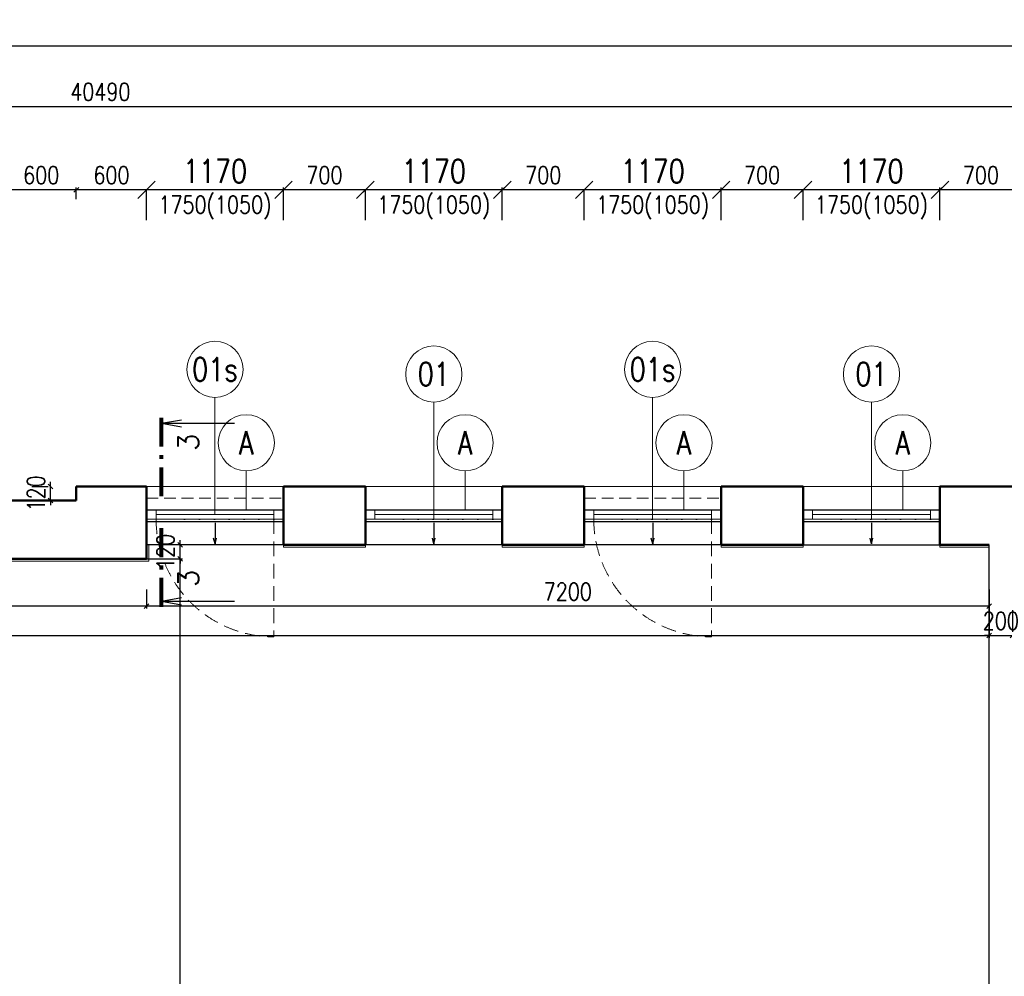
# Model space of a CAD drawing. Header units: millimetres. Extents: x -238874 to 551972, y -298952 to 658415.
# Tile 576 of 656: x 62214 to 70628, y 212824 to 220999. Entities that reach past the tile are written whole.
import ezdxf
from ezdxf.enums import TextEntityAlignment as Align

# ---------------------------------------------------------------- set-up
doc = ezdxf.new("R2010")
doc.units = ezdxf.units.MM
doc.header["$LTSCALE"] = 20
for name, pattern in [('DASHED', [0.75, 0.5, -0.25]), ('DOT', [6.35, 0, -6.35]), ('HIDDEN', [9.525, 6.35, -3.175])]:
    doc.linetypes.add(name, pattern=pattern)
for name, color, linetype in [('00_HEDVIKA _KRESBA', 1, 'Continuous'), ('KOTY', 8, 'Continuous'), ('ZDP', 50, 'Continuous')]:
    doc.layers.add(name, color=color, linetype=linetype)
doc.layers.add('00_HEDVIKA_DEMOLICE', color=2, linetype='Continuous', lineweight=30, transparency=0.3)
doc.layers.add('CKOKNA OTEVÍRÁNÍ', color=51, linetype='HIDDEN', lineweight=18, transparency=0.5)
for name, color, linetype, lineweight in [('CKBUBLINY', 1, 'Continuous', 18), ('CKBUBLINY DEMOLICE', 4, 'Continuous', 18), ('CKBUBLINY_POPIS', 3, 'Continuous', 25), ('CKKOTY', 3, 'Continuous', 18), ('CKOKNA', 30, 'Continuous', 18), ('CKSYMBOLY', 21, 'Continuous', 25), ('HEDVIKA_OKNA_PARAPET', 70, 'Continuous', 18), ('NOSNÉ', 8, 'Continuous', 50), ('PRUCHODY', 7, 'Continuous', 18)]:
    doc.layers.add(name, color=color, linetype=linetype, lineweight=lineweight)
doc.layers.add('CKDVERE_DORAZ', color=120, linetype='DOT', lineweight=25, plot=False)
doc.styles.add('SIMPLEX', font='SIMPLEX.shx', dxfattribs={"width": 0.8, "bigfont": 'CAD13.shx'})
doc.styles.get("Standard").update_dxf_attribs({"font": 'simplex.shx', "width": 0.8})
doc.dimstyles.new('CADKON', dxfattribs={"dimscale": 100, "dimtxt": 2, "dimasz": 1.5, "dimexe": 0, "dimexo": 2, "dimgap": 0.6, "dimtad": 1, "dimrnd": 1, "dimtxsty": 'Standard', "dimblk1": 'OBLIQUE', "dimblk2": 'OBLIQUE', "dimsah": 1, "dimcen": 2.5, "dimadec": 1, "dimazin": 2, "dimtfac": 1, "dimtix": 1, "dimtmove": 2, "dimatfit": 3, "dimldrblk": 'OPEN30', "dimfxl": 5, "dimtfill": 1, "dimtolj": 1, "dimarcsym": 0})
doc.dimstyles.new('CKA', dxfattribs={"dimtxt": 200, "dimasz": 40, "dimexe": 20, "dimexo": 0.2, "dimgap": 50, "dimtad": 1, "dimdec": 0, "dimrnd": 1, "dimzin": 0, "dimdsep": 46, "dimtxsty": 'Standard', "dimblk1": 'OBLIQUE', "dimblk2": 'OBLIQUE', "dimsah": 1, "dimcen": 0.09, "dimclrd": 253, "dimclre": 253, "dimclrt": 253, "dimadec": 0, "dimazin": 0, "dimtfac": 1, "dimtdec": 0, "dimtix": 1, "dimtmove": 2, "dimatfit": 3, "dimfxl": 1, "dimtolj": 1, "dimtzin": 0, "dimarcsym": 0})

# ---------------------------------------------------------------- blocks, each defined once
blk = doc.blocks.new('_OBLIQUE')
at = {"color": 0, "linetype": 'ByBlock'}
blk.add_line((-0.5, -0.5), (0.5, 0.5), dxfattribs=at)
blk = doc.blocks.new('*D1546')
at = {"layer": 'DEFPOINTS', "color": 0, "transparency": 16777216}
for p in [(83148, 220775.9), (16298, 218251.1), (83148, 218251.1)]:
    blk.add_point(p, dxfattribs=at)
at = {"layer": 'KOTY', "lineweight": -2, "transparency": 16777216}
for p, q in [((83148, 218631.9), (83148, 220795.9)), ((16298, 220775.9), (83148, 220775.9))]:
    blk.add_line(p, q, dxfattribs=at)
at = {"layer": 'KOTY', "lineweight": -2, "transparency": 16777216, "xscale": 40, "yscale": 40, "zscale": 40, "rotation": 180}
blk.add_blockref('_OBLIQUE', (16298, 220775.9), dxfattribs=at)
at = {"layer": 'KOTY', "lineweight": -2, "transparency": 16777216, "xscale": 40, "yscale": 40, "zscale": 40}
blk.add_blockref('_OBLIQUE', (83148, 220775.9), dxfattribs=at)
at = {"layer": 'KOTY', "transparency": 16777216, "insert": (49723, 220900.9), "char_height": 150, "attachment_point": 5, "style": 'SIMPLEX'}
blk.add_mtext('\\A1;66850', dxfattribs=at)
blk = doc.blocks.new('*D1656')
at = {"layer": 'DEFPOINTS', "color": 0, "transparency": 16777216}
for p in [(62698, 216390.9), (63585, 216390.9), (63585, 206270.9)]:
    blk.add_point(p, dxfattribs=at)
at = {"layer": 'KOTY', "lineweight": -2, "transparency": 16777216}
for p, q in [((63078.7, 216390.9), (63605, 216390.9)), ((63585, 206270.9), (63585, 216390.9))]:
    blk.add_line(p, q, dxfattribs=at)
at = {"layer": 'KOTY', "lineweight": -2, "transparency": 16777216, "xscale": 40, "yscale": 40, "zscale": 40}
for p, rotation in [((63585, 216390.9), 90), ((63585, 206270.9), 270)]:
    blk.add_blockref('_OBLIQUE', p, dxfattribs=dict(at, rotation=rotation))
at = {"layer": 'KOTY', "transparency": 16777216, "insert": (63460, 211330.9), "char_height": 150, "attachment_point": 5, "rotation": 90, "style": 'SIMPLEX'}
blk.add_mtext('\\A1;10120', dxfattribs=at)
blk = doc.blocks.new('*D2409')
at = {"layer": 'DEFPOINTS', "color": 0, "transparency": 16777216}
for p in [(70498, 216510.9), (53148, 215736.1), (70498, 215736.1)]:
    blk.add_point(p, dxfattribs=at)
at = {"layer": 'KOTY', "lineweight": -2, "transparency": 16777216}
for p, q in [((70498, 216130.1), (70498, 215716.1)), ((53148, 215736.1), (70498, 215736.1))]:
    blk.add_line(p, q, dxfattribs=at)
at = {"layer": 'KOTY', "lineweight": -2, "transparency": 16777216, "xscale": 40, "yscale": 40, "zscale": 40, "rotation": 180}
blk.add_blockref('_OBLIQUE', (53148, 215736.1), dxfattribs=at)
at = {"layer": 'KOTY', "lineweight": -2, "transparency": 16777216, "xscale": 40, "yscale": 40, "zscale": 40}
blk.add_blockref('_OBLIQUE', (70498, 215736.1), dxfattribs=at)
at = {"layer": 'KOTY', "transparency": 16777216, "insert": (61823, 215861.1), "char_height": 150, "attachment_point": 5, "style": 'SIMPLEX'}
blk.add_mtext('\\A1;17350', dxfattribs=at)
blk = doc.blocks.new('*D2410')
at = {"layer": 'DEFPOINTS', "color": 0, "transparency": 16777216}
for p in [(63298, 216510.9), (53148, 216370.9), (53148, 215986.4)]:
    blk.add_point(p, dxfattribs=at)
at = {"layer": 'KOTY', "lineweight": -2, "transparency": 16777216}
for p, q in [((53148, 215990.1), (53148, 215966.4)), ((63298, 215986.4), (53148, 215986.4))]:
    blk.add_line(p, q, dxfattribs=at)
at = {"layer": 'KOTY', "lineweight": -2, "transparency": 16777216, "xscale": 40, "yscale": 40, "zscale": 40, "rotation": 180}
blk.add_blockref('_OBLIQUE', (53148, 215986.4), dxfattribs=at)
at = {"layer": 'KOTY', "lineweight": -2, "transparency": 16777216, "xscale": 40, "yscale": 40, "zscale": 40}
blk.add_blockref('_OBLIQUE', (63298, 215986.4), dxfattribs=at)
at = {"layer": 'KOTY', "transparency": 16777216, "insert": (58223, 216111.4), "char_height": 150, "attachment_point": 5, "style": 'SIMPLEX'}
blk.add_mtext('\\A1;10150', dxfattribs=at)
blk = doc.blocks.new('*D2412')
at = {"layer": 'DEFPOINTS', "color": 0, "transparency": 16777216}
for p in [(83148, 220257.6), (42658, 219255.9), (83148, 218965.9)]:
    blk.add_point(p, dxfattribs=at)
at = {"layer": 'KOTY', "lineweight": -2, "transparency": 16777216}
for p, q in [((42658, 220257.6), (83148, 220257.6)), ((83148, 219346.7), (83148, 220277.6))]:
    blk.add_line(p, q, dxfattribs=at)
at = {"layer": 'KOTY', "lineweight": -2, "transparency": 16777216, "xscale": 40, "yscale": 40, "zscale": 40, "rotation": 180}
blk.add_blockref('_OBLIQUE', (42658, 220257.6), dxfattribs=at)
at = {"layer": 'KOTY', "lineweight": -2, "transparency": 16777216, "xscale": 40, "yscale": 40, "zscale": 40}
blk.add_blockref('_OBLIQUE', (83148, 220257.6), dxfattribs=at)
at = {"layer": 'KOTY', "transparency": 16777216, "insert": (62903, 220382.6), "char_height": 150, "attachment_point": 5, "style": 'SIMPLEX'}
blk.add_mtext('\\A1;40490', dxfattribs=at)
blk = doc.blocks.new('*D2504')
at = {"layer": 'CKKOTY', "color": 0, "lineweight": -2, "transparency": 16777216}
for p, q in [((65168, 219285.9), (65168, 219545.2)), ((66338, 219545.2), (65168, 219545.2)), ((66338, 219285.9), (66338, 219545.2))]:
    blk.add_line(p, q, dxfattribs=at)
at = {"layer": 'DEFPOINTS', "color": 0, "transparency": 16777216}
for p in [(65168, 219545.2), (65168, 219085.9), (66338, 219085.9)]:
    blk.add_point(p, dxfattribs=at)
at = {"layer": 'CKKOTY', "color": 0, "lineweight": -2, "transparency": 16777216, "xscale": 150, "yscale": 150, "zscale": 150, "rotation": 180}
blk.add_blockref('_OBLIQUE', (65168, 219545.2), dxfattribs=at)
at = {"layer": 'CKKOTY', "color": 0, "lineweight": -2, "transparency": 16777216, "xscale": 150, "yscale": 150, "zscale": 150}
blk.add_blockref('_OBLIQUE', (66338, 219545.2), dxfattribs=at)
at = {"layer": 'CKKOTY', "color": 0, "transparency": 16777216, "insert": (65753, 219705.2), "char_height": 200, "attachment_point": 5, "bg_fill": 3, "box_fill_scale": 1.1, "bg_fill_color": 256, "bg_fill_true_color": 13158600, "bg_fill_transparency": 0}
blk.add_mtext('\\A1;1170', dxfattribs=at)
blk = doc.blocks.new('_Open30')
at = {"color": 0, "lineweight": -2}
for p, q in [((-1, 0.268), (0, 0)), ((0, 0), (-1, -0.268)), ((0, 0), (-1, 0))]:
    blk.add_line(p, q, dxfattribs=at)
blk = doc.blocks.new('*D2505')
at = {"layer": 'DEFPOINTS', "color": 0, "transparency": 16777216}
for p in [(63298, 216510.9), (70498, 216510.9), (63298, 215986.4)]:
    blk.add_point(p, dxfattribs=at)
at = {"layer": 'KOTY', "lineweight": -2, "transparency": 16777216}
for p, q in [((63298, 216130.1), (63298, 215966.4)), ((70498, 215986.4), (63298, 215986.4))]:
    blk.add_line(p, q, dxfattribs=at)
at = {"layer": 'KOTY', "lineweight": -2, "transparency": 16777216, "xscale": 40, "yscale": 40, "zscale": 40, "rotation": 180}
blk.add_blockref('_OBLIQUE', (63298, 215986.4), dxfattribs=at)
at = {"layer": 'KOTY', "lineweight": -2, "transparency": 16777216, "xscale": 40, "yscale": 40, "zscale": 40}
blk.add_blockref('_OBLIQUE', (70498, 215986.4), dxfattribs=at)
at = {"layer": 'KOTY', "transparency": 16777216, "insert": (66898, 216111.4), "char_height": 150, "attachment_point": 5, "style": 'SIMPLEX'}
blk.add_mtext('\\A1;7200', dxfattribs=at)
blk = doc.blocks.new('*D2517')
at = {"layer": 'DEFPOINTS', "color": 0, "transparency": 16777216}
for p in [(64468, 219545.2), (64468, 219085.9), (65168, 219085.9)]:
    blk.add_point(p, dxfattribs=at)
at = {"layer": 'KOTY', "lineweight": -2, "transparency": 16777216}
for p, q in [((64468, 219466.7), (64468, 219565.2)), ((65168, 219545.2), (64468, 219545.2))]:
    blk.add_line(p, q, dxfattribs=at)
at = {"layer": 'KOTY', "lineweight": -2, "transparency": 16777216, "xscale": 40, "yscale": 40, "zscale": 40, "rotation": 180}
blk.add_blockref('_OBLIQUE', (64468, 219545.2), dxfattribs=at)
at = {"layer": 'KOTY', "lineweight": -2, "transparency": 16777216, "xscale": 40, "yscale": 40, "zscale": 40}
blk.add_blockref('_OBLIQUE', (65168, 219545.2), dxfattribs=at)
at = {"layer": 'KOTY', "transparency": 16777216, "insert": (64818, 219670.2), "char_height": 150, "attachment_point": 5, "style": 'SIMPLEX'}
blk.add_mtext('\\A1;700', dxfattribs=at)
blk = doc.blocks.new('*D2518')
at = {"layer": 'CKKOTY', "color": 0, "lineweight": -2, "transparency": 16777216}
for p, q in [((63298, 219285.9), (63298, 219545.2)), ((64468, 219545.2), (63298, 219545.2)), ((64468, 219285.9), (64468, 219545.2))]:
    blk.add_line(p, q, dxfattribs=at)
at = {"layer": 'DEFPOINTS', "color": 0, "transparency": 16777216}
for p in [(63298, 219545.2), (63298, 219085.9), (64468, 219085.9)]:
    blk.add_point(p, dxfattribs=at)
at = {"layer": 'CKKOTY', "color": 0, "lineweight": -2, "transparency": 16777216, "xscale": 150, "yscale": 150, "zscale": 150, "rotation": 180}
blk.add_blockref('_OBLIQUE', (63298, 219545.2), dxfattribs=at)
at = {"layer": 'CKKOTY', "color": 0, "lineweight": -2, "transparency": 16777216, "xscale": 150, "yscale": 150, "zscale": 150}
blk.add_blockref('_OBLIQUE', (64468, 219545.2), dxfattribs=at)
at = {"layer": 'CKKOTY', "color": 0, "transparency": 16777216, "insert": (63883, 219705.2), "char_height": 200, "attachment_point": 5, "bg_fill": 3, "box_fill_scale": 1.1, "bg_fill_color": 256, "bg_fill_true_color": 13158600, "bg_fill_transparency": 0}
blk.add_mtext('\\A1;1170', dxfattribs=at)
blk = doc.blocks.new('*D2519')
at = {"layer": 'DEFPOINTS', "color": 0, "transparency": 16777216}
for p in [(62698, 219545.2), (62698, 219085.9), (63298, 219085.9)]:
    blk.add_point(p, dxfattribs=at)
at = {"layer": 'KOTY', "lineweight": -2, "transparency": 16777216}
for p, q in [((62698, 219466.7), (62698, 219565.2)), ((63298, 219545.2), (62698, 219545.2))]:
    blk.add_line(p, q, dxfattribs=at)
at = {"layer": 'KOTY', "lineweight": -2, "transparency": 16777216, "xscale": 40, "yscale": 40, "zscale": 40, "rotation": 180}
blk.add_blockref('_OBLIQUE', (62698, 219545.2), dxfattribs=at)
at = {"layer": 'KOTY', "lineweight": -2, "transparency": 16777216, "xscale": 40, "yscale": 40, "zscale": 40}
blk.add_blockref('_OBLIQUE', (63298, 219545.2), dxfattribs=at)
at = {"layer": 'KOTY', "transparency": 16777216, "insert": (62998, 219670.2), "char_height": 150, "attachment_point": 5, "style": 'SIMPLEX'}
blk.add_mtext('\\A1;600', dxfattribs=at)
blk = doc.blocks.new('*D2520')
at = {"layer": 'DEFPOINTS', "color": 0, "transparency": 16777216}
for p in [(62098, 219545.2), (62698, 219085.9), (62098, 218965.9)]:
    blk.add_point(p, dxfattribs=at)
at = {"layer": 'KOTY', "lineweight": -2, "transparency": 16777216}
for p, q in [((62098, 219346.7), (62098, 219565.2)), ((62698, 219545.2), (62098, 219545.2))]:
    blk.add_line(p, q, dxfattribs=at)
at = {"layer": 'KOTY', "lineweight": -2, "transparency": 16777216, "xscale": 40, "yscale": 40, "zscale": 40, "rotation": 180}
blk.add_blockref('_OBLIQUE', (62098, 219545.2), dxfattribs=at)
at = {"layer": 'KOTY', "lineweight": -2, "transparency": 16777216, "xscale": 40, "yscale": 40, "zscale": 40}
blk.add_blockref('_OBLIQUE', (62698, 219545.2), dxfattribs=at)
at = {"layer": 'KOTY', "transparency": 16777216, "insert": (62398, 219670.2), "char_height": 150, "attachment_point": 5, "style": 'SIMPLEX'}
blk.add_mtext('\\A1;600', dxfattribs=at)
blk = doc.blocks.new('*D2521')
at = {"layer": 'DEFPOINTS', "color": 0, "transparency": 16777216}
for p in [(63585, 216510.9), (64468, 216510.9), (62698, 216390.9)]:
    blk.add_point(p, dxfattribs=at)
at = {"layer": 'KOTY', "lineweight": -2, "transparency": 16777216}
for p, q in [((64087.2, 216510.9), (63565, 216510.9)), ((63585, 216510.9), (63585, 216550.9)), ((63585, 216390.9), (63585, 216510.9)), ((63585, 216390.9), (63585, 216350.9))]:
    blk.add_line(p, q, dxfattribs=at)
at = {"layer": 'KOTY', "lineweight": -2, "transparency": 16777216, "xscale": 40, "yscale": 40, "zscale": 40}
for p, rotation in [((63585, 216510.9), 270), ((63585, 216390.9), 90)]:
    blk.add_blockref('_OBLIQUE', p, dxfattribs=dict(at, rotation=rotation))
at = {"layer": 'KOTY', "transparency": 16777216, "insert": (63460, 216450.9), "char_height": 150, "attachment_point": 5, "rotation": 90, "style": 'SIMPLEX'}
blk.add_mtext('\\A1;120', dxfattribs=at)
blk = doc.blocks.new('*D2522')
at = {"layer": 'DEFPOINTS', "color": 0, "transparency": 16777216}
for p in [(62478.4, 217010.9), (62698, 217010.9), (62698, 216890.9)]:
    blk.add_point(p, dxfattribs=at)
at = {"layer": 'KOTY', "lineweight": -2, "transparency": 16777216}
for p, q in [((62317.2, 217010.9), (62458.4, 217010.9)), ((62478.4, 217010.9), (62478.4, 217050.9)), ((62478.4, 216890.9), (62478.4, 217010.9)), ((62478.4, 216890.9), (62478.4, 216850.9))]:
    blk.add_line(p, q, dxfattribs=at)
at = {"layer": 'KOTY', "lineweight": -2, "transparency": 16777216, "xscale": 40, "yscale": 40, "zscale": 40}
for p, rotation in [((62478.4, 217010.9), 270), ((62478.4, 216890.9), 90)]:
    blk.add_blockref('_OBLIQUE', p, dxfattribs=dict(at, rotation=rotation))
at = {"layer": 'KOTY', "transparency": 16777216, "insert": (62353.4, 216950.9), "char_height": 150, "attachment_point": 5, "rotation": 90, "style": 'SIMPLEX'}
blk.add_mtext('\\A1;120', dxfattribs=at)
blk = doc.blocks.new('*D2527')
at = {"layer": 'CKKOTY', "color": 0, "lineweight": -2, "transparency": 16777216}
for p, q in [((68908, 219285.9), (68908, 219545.2)), ((70078, 219545.2), (68908, 219545.2)), ((70078, 219285.9), (70078, 219545.2))]:
    blk.add_line(p, q, dxfattribs=at)
at = {"layer": 'DEFPOINTS', "color": 0, "transparency": 16777216}
for p in [(68908, 219545.2), (68908, 219085.9), (70078, 219085.9)]:
    blk.add_point(p, dxfattribs=at)
at = {"layer": 'CKKOTY', "color": 0, "lineweight": -2, "transparency": 16777216, "xscale": 150, "yscale": 150, "zscale": 150, "rotation": 180}
blk.add_blockref('_OBLIQUE', (68908, 219545.2), dxfattribs=at)
at = {"layer": 'CKKOTY', "color": 0, "lineweight": -2, "transparency": 16777216, "xscale": 150, "yscale": 150, "zscale": 150}
blk.add_blockref('_OBLIQUE', (70078, 219545.2), dxfattribs=at)
at = {"layer": 'CKKOTY', "color": 0, "transparency": 16777216, "insert": (69493, 219705.2), "char_height": 200, "attachment_point": 5, "bg_fill": 3, "box_fill_scale": 1.1, "bg_fill_color": 256, "bg_fill_true_color": 13158600, "bg_fill_transparency": 0}
blk.add_mtext('\\A1;1170', dxfattribs=at)
blk = doc.blocks.new('*D2528')
at = {"layer": 'DEFPOINTS', "color": 0, "transparency": 16777216}
for p in [(68208, 219545.2), (68208, 219085.9), (68908, 219085.9)]:
    blk.add_point(p, dxfattribs=at)
at = {"layer": 'KOTY', "lineweight": -2, "transparency": 16777216}
for p, q in [((68208, 219466.7), (68208, 219565.2)), ((68908, 219545.2), (68208, 219545.2))]:
    blk.add_line(p, q, dxfattribs=at)
at = {"layer": 'KOTY', "lineweight": -2, "transparency": 16777216, "xscale": 40, "yscale": 40, "zscale": 40, "rotation": 180}
blk.add_blockref('_OBLIQUE', (68208, 219545.2), dxfattribs=at)
at = {"layer": 'KOTY', "lineweight": -2, "transparency": 16777216, "xscale": 40, "yscale": 40, "zscale": 40}
blk.add_blockref('_OBLIQUE', (68908, 219545.2), dxfattribs=at)
at = {"layer": 'KOTY', "transparency": 16777216, "insert": (68558, 219670.2), "char_height": 150, "attachment_point": 5, "style": 'SIMPLEX'}
blk.add_mtext('\\A1;700', dxfattribs=at)
blk = doc.blocks.new('*D2529')
at = {"layer": 'CKKOTY', "color": 0, "lineweight": -2, "transparency": 16777216}
for p, q in [((67038, 219285.9), (67038, 219545.2)), ((68208, 219545.2), (67038, 219545.2)), ((68208, 219285.9), (68208, 219545.2))]:
    blk.add_line(p, q, dxfattribs=at)
at = {"layer": 'DEFPOINTS', "color": 0, "transparency": 16777216}
for p in [(67038, 219545.2), (67038, 219085.9), (68208, 219085.9)]:
    blk.add_point(p, dxfattribs=at)
at = {"layer": 'CKKOTY', "color": 0, "lineweight": -2, "transparency": 16777216, "xscale": 150, "yscale": 150, "zscale": 150, "rotation": 180}
blk.add_blockref('_OBLIQUE', (67038, 219545.2), dxfattribs=at)
at = {"layer": 'CKKOTY', "color": 0, "lineweight": -2, "transparency": 16777216, "xscale": 150, "yscale": 150, "zscale": 150}
blk.add_blockref('_OBLIQUE', (68208, 219545.2), dxfattribs=at)
at = {"layer": 'CKKOTY', "color": 0, "transparency": 16777216, "insert": (67623, 219705.2), "char_height": 200, "attachment_point": 5, "bg_fill": 3, "box_fill_scale": 1.1, "bg_fill_color": 256, "bg_fill_true_color": 13158600, "bg_fill_transparency": 0}
blk.add_mtext('\\A1;1170', dxfattribs=at)
blk = doc.blocks.new('*D2530')
at = {"layer": 'DEFPOINTS', "color": 0, "transparency": 16777216}
for p in [(66338, 219545.2), (66338, 219085.9), (67038, 219085.9)]:
    blk.add_point(p, dxfattribs=at)
at = {"layer": 'KOTY', "lineweight": -2, "transparency": 16777216}
for p, q in [((66338, 219466.7), (66338, 219565.2)), ((67038, 219545.2), (66338, 219545.2))]:
    blk.add_line(p, q, dxfattribs=at)
at = {"layer": 'KOTY', "lineweight": -2, "transparency": 16777216, "xscale": 40, "yscale": 40, "zscale": 40, "rotation": 180}
blk.add_blockref('_OBLIQUE', (66338, 219545.2), dxfattribs=at)
at = {"layer": 'KOTY', "lineweight": -2, "transparency": 16777216, "xscale": 40, "yscale": 40, "zscale": 40}
blk.add_blockref('_OBLIQUE', (67038, 219545.2), dxfattribs=at)
at = {"layer": 'KOTY', "transparency": 16777216, "insert": (66688, 219670.2), "char_height": 150, "attachment_point": 5, "style": 'SIMPLEX'}
blk.add_mtext('\\A1;700', dxfattribs=at)
blk = doc.blocks.new('*D2534')
at = {"layer": 'DEFPOINTS', "color": 0, "transparency": 16777216}
for p in [(70078, 219545.2), (70078, 219085.9), (70778, 219085.9)]:
    blk.add_point(p, dxfattribs=at)
at = {"layer": 'KOTY', "lineweight": -2, "transparency": 16777216}
for p, q in [((70078, 219466.7), (70078, 219565.2)), ((70778, 219545.2), (70078, 219545.2))]:
    blk.add_line(p, q, dxfattribs=at)
at = {"layer": 'KOTY', "lineweight": -2, "transparency": 16777216, "xscale": 40, "yscale": 40, "zscale": 40, "rotation": 180}
blk.add_blockref('_OBLIQUE', (70078, 219545.2), dxfattribs=at)
at = {"layer": 'KOTY', "lineweight": -2, "transparency": 16777216, "xscale": 40, "yscale": 40, "zscale": 40}
blk.add_blockref('_OBLIQUE', (70778, 219545.2), dxfattribs=at)
at = {"layer": 'KOTY', "transparency": 16777216, "insert": (70428, 219670.2), "char_height": 150, "attachment_point": 5, "style": 'SIMPLEX'}
blk.add_mtext('\\A1;700', dxfattribs=at)
blk = doc.blocks.new('*D2535')
at = {"layer": 'DEFPOINTS', "color": 0, "transparency": 16777216}
for p in [(70498, 216510.9), (70698, 216510.9), (70698, 215736.1)]:
    blk.add_point(p, dxfattribs=at)
at = {"layer": 'KOTY', "lineweight": -2, "transparency": 16777216}
for p, q in [((70698, 216130.1), (70698, 215716.1)), ((70498, 215736.1), (70458, 215736.1)), ((70498, 215736.1), (70698, 215736.1)), ((70698, 215736.1), (70738, 215736.1))]:
    blk.add_line(p, q, dxfattribs=at)
at = {"layer": 'KOTY', "lineweight": -2, "transparency": 16777216, "xscale": 40, "yscale": 40, "zscale": 40}
blk.add_blockref('_OBLIQUE', (70498, 215736.1), dxfattribs=at)
at = {"layer": 'KOTY', "lineweight": -2, "transparency": 16777216, "xscale": 40, "yscale": 40, "zscale": 40, "rotation": 180}
blk.add_blockref('_OBLIQUE', (70698, 215736.1), dxfattribs=at)
at = {"layer": 'KOTY', "transparency": 16777216, "insert": (70598, 215861.1), "char_height": 150, "attachment_point": 5, "style": 'SIMPLEX'}
blk.add_mtext('\\A1;200', dxfattribs=at)
blk = doc.blocks.new('rez1_dl')
for q in [(-0.122, -0.689), (0, -2.5), (0.122, -0.689)]:
    blk.add_line((0, 0), q)
at = {"const_width": 0.14}
for points in [[(-0.196, 0), (0.804, 0)], [(1.084, 0), (1.224, 0)], [(1.504, 0), (2.504, 0)]]:
    blk.add_lwpolyline(points, dxfattribs=at)
blk.add_attdef('A2', (0.397, -0.451), '', height=0.7, rotation=270)
blk.add_attdef('A1', (0.422, -1.145), '', height=0.7)
blk = doc.blocks.new('*U3302')
at = {"color": 0, "linetype": 'ByBlock', "lineweight": -2}
for p, q in [((-225, 0), (-80, 0)), ((225, 0), (103, 30)), ((225, 0), (103, -30)), ((-80, 0), (27, 0)), ((27, 0), (225, 0))]:
    blk.add_line(p, q, dxfattribs=at)
at = {"color": 0, "linetype": 'Continuous', "lineweight": -2, "flags": 8}
blk.add_attdef('SPÁD', text='', height=100, dxfattribs=at).set_placement((0, 40), align=Align.CENTER)
blk = doc.blocks.new('CK_BUBBLE_1_0_0')
at = {"color": 0, "linetype": 'ByBlock', "lineweight": -2}
blk.add_circle((0, 0), 1, dxfattribs=at)

msp = doc.modelspace()

# ---------------------------------------------------------------- linework, layer by layer
at = {"layer": '00_HEDVIKA _KRESBA'}
for p, q in [((64467.962, 216510.863), (63297.962, 216510.863)), ((66337.962, 216510.863), (65167.962, 216510.863)), ((68207.962, 216510.863), (67037.962, 216510.863)), ((68907.962, 216510.863), (70077.962, 216510.863))]:
    msp.add_line(p, q, dxfattribs=at)
at = {"layer": '00_HEDVIKA_DEMOLICE'}
for p, q in [((63297.962, 216810.863), (64467.962, 216810.863)), ((63297.962, 216810.863), (64467.962, 216810.863)), ((65167.962, 216810.863), (66337.962, 216810.863)), ((67037.962, 216810.863), (68207.962, 216810.863)), ((67037.962, 216810.863), (68207.962, 216810.863)), ((68907.962, 216810.863), (70077.962, 216810.863)), ((63297.962, 216710.863), (64467.962, 216710.863)), ((63297.962, 216710.863), (64467.962, 216710.863)), ((65167.962, 216710.863), (66337.962, 216710.863)), ((67037.962, 216710.863), (68207.962, 216710.863)), ((67037.962, 216710.863), (68207.962, 216710.863)), ((68907.962, 216710.863), (70077.962, 216710.863))]:
    msp.add_line(p, q, dxfattribs=at)
at = {"layer": 'CKBUBLINY'}
for p, q in [((63882.962, 217770.863), (63882.962, 216770.863)), ((67622.962, 217770.863), (67622.962, 216770.863)), ((65752.962, 217730.863), (65752.962, 216730.863)), ((67622.962, 217730.863), (67622.962, 216730.863)), ((69492.962, 217730.863), (69492.962, 216730.863))]:
    msp.add_line(p, q, dxfattribs=at)
at = {"layer": 'CKBUBLINY DEMOLICE'}
for p, q in [((64150.573, 217143.077), (64150.573, 216810.863)), ((66020.573, 217143.077), (66020.573, 216810.863)), ((67890.573, 217143.077), (67890.573, 216810.863)), ((69760.573, 217143.077), (69760.573, 216810.863))]:
    msp.add_line(p, q, dxfattribs=at)
at = {"layer": 'CKDVERE_DORAZ'}
for p, q in [((64385.962, 216730.863), (63379.962, 216730.863)), ((66255.962, 216730.863), (65249.962, 216730.863)), ((68125.962, 216730.863), (67119.962, 216730.863)), ((69995.962, 216730.863), (68989.962, 216730.863))]:
    msp.add_line(p, q, dxfattribs=at)
at = {"layer": 'CKOKNA', "linetype": 'DASHED', "ltscale": 10}
for p, q in [((63297.962, 216910.863), (64467.962, 216910.863)), ((67037.962, 216910.863), (68207.962, 216910.863))]:
    msp.add_line(p, q, dxfattribs=at)
at = {"layer": 'CKOKNA'}
for p, q in [((63379.962, 216810.863), (63297.962, 216810.863)), ((63297.962, 216810.863), (63297.962, 216730.863)), ((63379.962, 216810.863), (64385.962, 216810.863)), ((63379.962, 216810.863), (63379.962, 216730.863)), ((63379.962, 216770.863), (64385.962, 216770.863)), ((64385.962, 216810.863), (64385.962, 216730.863)), ((64385.962, 216810.863), (64467.962, 216810.863)), ((64467.962, 216810.863), (64467.962, 216730.863)), ((65249.962, 216810.863), (65167.962, 216810.863)), ((65167.962, 216810.863), (65167.962, 216730.863)), ((65249.962, 216810.863), (66255.962, 216810.863)), ((65249.962, 216810.863), (65249.962, 216730.863)), ((65249.962, 216770.863), (66255.962, 216770.863)), ((66255.962, 216810.863), (66255.962, 216730.863)), ((66255.962, 216810.863), (66337.962, 216810.863)), ((66337.962, 216810.863), (66337.962, 216730.863)), ((67119.962, 216810.863), (67037.962, 216810.863)), ((67037.962, 216810.863), (67037.962, 216730.863)), ((67119.962, 216810.863), (68125.962, 216810.863)), ((67119.962, 216810.863), (67119.962, 216730.863)), ((67119.962, 216770.863), (68125.962, 216770.863)), ((68125.962, 216810.863), (68125.962, 216730.863)), ((68125.962, 216810.863), (68207.962, 216810.863)), ((68207.962, 216810.863), (68207.962, 216730.863)), ((68989.962, 216810.863), (68907.962, 216810.863)), ((68907.962, 216810.863), (68907.962, 216730.863)), ((68989.962, 216810.863), (69995.962, 216810.863)), ((68989.962, 216810.863), (68989.962, 216730.863)), ((68989.962, 216770.863), (69995.962, 216770.863)), ((69995.962, 216810.863), (69995.962, 216730.863)), ((69995.962, 216810.863), (70077.962, 216810.863)), ((70077.962, 216810.863), (70077.962, 216730.863)), ((63379.962, 216730.863), (63297.962, 216730.863)), ((63379.962, 216730.863), (64385.962, 216730.863)), ((64385.962, 216730.863), (64467.962, 216730.863)), ((65249.962, 216730.863), (65167.962, 216730.863)), ((65249.962, 216730.863), (66255.962, 216730.863)), ((66255.962, 216730.863), (66337.962, 216730.863)), ((67119.962, 216730.863), (67037.962, 216730.863)), ((67119.962, 216730.863), (68125.962, 216730.863)), ((68125.962, 216730.863), (68207.962, 216730.863)), ((68989.962, 216730.863), (68907.962, 216730.863)), ((68989.962, 216730.863), (69995.962, 216730.863)), ((69995.962, 216730.863), (70077.962, 216730.863))]:
    msp.add_line(p, q, dxfattribs=at)
at = {"layer": 'CKOKNA OTEVÍRÁNÍ'}
for p, q in [((64385.962, 216730.863), (64385.962, 215724.863)), ((68125.962, 216730.863), (68125.962, 215724.863))]:
    msp.add_line(p, q, dxfattribs=at)
for centre in [(64385.962, 216730.863), (68125.962, 216730.863)]:
    msp.add_arc(centre, 1006, 180, 270, dxfattribs=at)
at = {"layer": 'HEDVIKA_OKNA_PARAPET'}
for p, q in [((63297.962, 216509.961), (64467.962, 216509.961)), ((65167.962, 216509.961), (66337.962, 216509.961)), ((67037.962, 216509.961), (68207.962, 216509.961)), ((68907.962, 216509.961), (70077.962, 216509.961))]:
    msp.add_line(p, q, dxfattribs=at)
at = {"layer": 'NOSNÉ'}
for p, q in [((62697.962, 216890.863), (62697.962, 217010.863)), ((63297.962, 217010.863), (62697.962, 217010.863)), ((63297.962, 216510.863), (63297.962, 217010.863)), ((65167.962, 217010.863), (64467.962, 217010.863)), ((64467.962, 216810.863), (64467.962, 217010.863)), ((64467.962, 216510.863), (64467.962, 217010.863)), ((65167.962, 216510.863), (65167.962, 217010.863)), ((67037.962, 217010.863), (66337.962, 217010.863)), ((66337.962, 216810.863), (66337.962, 217010.863)), ((66337.962, 216510.863), (66337.962, 217010.863)), ((67037.962, 216510.863), (67037.962, 217010.863)), ((68907.962, 217010.863), (68207.962, 217010.863)), ((68207.962, 216810.863), (68207.962, 217010.863)), ((68207.962, 216510.863), (68207.962, 217010.863)), ((68907.962, 216510.863), (68907.962, 217010.863)), ((70077.962, 216510.863), (70077.962, 217010.863)), ((70077.962, 216810.863), (70077.962, 217010.863)), ((70077.962, 216510.863), (70077.962, 217010.863)), ((70777.962, 217010.863), (70077.962, 217010.863)), ((62097.962, 216890.863), (62697.962, 216890.863)), ((63297.962, 216510.863), (63297.962, 216390.863)), ((65167.962, 216510.863), (64467.962, 216510.863)), ((67037.962, 216510.863), (66337.962, 216510.863)), ((68907.962, 216510.863), (68207.962, 216510.863)), ((70497.962, 216510.863), (70077.962, 216510.863)), ((63297.962, 216390.863), (62097.962, 216390.863))]:
    msp.add_line(p, q, dxfattribs=at)
at = {"layer": 'PRUCHODY'}
for p, q in [((64467.962, 217010.863), (63297.962, 217010.863)), ((63297.962, 216890.863), (63297.962, 217010.863)), ((65167.962, 217010.863), (66337.962, 217010.863)), ((68207.962, 217010.863), (67037.962, 217010.863)), ((70077.962, 217010.863), (68907.962, 217010.863)), ((63317.962, 216510.863), (63317.962, 216370.863)), ((64467.962, 216490.863), (64467.962, 216510.863)), ((65167.962, 216510.863), (65167.962, 216490.863)), ((66337.962, 216490.863), (66337.962, 216510.863)), ((67037.962, 216490.863), (67037.962, 216510.863)), ((68207.962, 216510.863), (68207.962, 216490.863)), ((68907.962, 216510.863), (68907.962, 216490.863)), ((70077.962, 216510.863), (70077.962, 216490.863)), ((65167.962, 216490.863), (64467.962, 216490.863)), ((67037.962, 216490.863), (66337.962, 216490.863)), ((68907.962, 216490.863), (68207.962, 216490.863)), ((70497.962, 216490.863), (70077.962, 216490.863)), ((63317.962, 216370.863), (53167.962, 216370.863))]:
    msp.add_line(p, q, dxfattribs=at)
at = {"layer": 'ZDP'}
msp.add_line((70497.962, 209630.863), (70497.962, 216510.863), dxfattribs=at)

# ---------------------------------------------------------------- block references
at = {"layer": 'CKBUBLINY'}
ref = msp.add_blockref('CK_BUBBLE_1_0_0', (63882.962, 218010.863), dxfattribs=dict(at, xscale=240, yscale=240, zscale=240))
ref.add_attrib('NUM1', '01s', dxfattribs={"layer": 'CKBUBLINY_POPIS', "height": 200, "width": 0.8, "flags": 8}).set_placement((63882.962, 218010.863), align=Align.MIDDLE_CENTER)
ref = msp.add_blockref('CK_BUBBLE_1_0_0', (65752.962, 217970.863), dxfattribs=dict(at, xscale=240, yscale=240, zscale=240))
ref.add_attrib('NUM1', '01', dxfattribs={"layer": 'CKBUBLINY_POPIS', "height": 200, "width": 0.8, "flags": 8}).set_placement((65752.962, 217970.863), align=Align.MIDDLE_CENTER)
ref = msp.add_blockref('CK_BUBBLE_1_0_0', (67622.962, 218010.863), dxfattribs=dict(at, xscale=240, yscale=240, zscale=240))
ref.add_attrib('NUM1', '01s', dxfattribs={"layer": 'CKBUBLINY_POPIS', "height": 200, "width": 0.8, "flags": 8}).set_placement((67622.962, 218010.863), align=Align.MIDDLE_CENTER)
ref = msp.add_blockref('CK_BUBBLE_1_0_0', (69492.962, 217970.863), dxfattribs=dict(at, xscale=240, yscale=240, zscale=240))
ref.add_attrib('NUM1', '01', dxfattribs={"layer": 'CKBUBLINY_POPIS', "height": 200, "width": 0.8, "flags": 8}).set_placement((69492.962, 217970.863), align=Align.MIDDLE_CENTER)
at = {"layer": 'CKBUBLINY DEMOLICE'}
ref = msp.add_blockref('CK_BUBBLE_1_0_0', (64150.573, 217383.077), dxfattribs=dict(at, xscale=240, yscale=240, zscale=240))
ref.add_attrib('NUM1', 'A', dxfattribs={"height": 200, "width": 0.8, "flags": 8}).set_placement((64150.573, 217383.077), align=Align.MIDDLE_CENTER)
ref = msp.add_blockref('CK_BUBBLE_1_0_0', (66020.573, 217383.077), dxfattribs=dict(at, xscale=240, yscale=240, zscale=240))
ref.add_attrib('NUM1', 'A', dxfattribs={"height": 200, "width": 0.8, "flags": 8}).set_placement((66020.573, 217383.077), align=Align.MIDDLE_CENTER)
ref = msp.add_blockref('CK_BUBBLE_1_0_0', (67890.573, 217383.077), dxfattribs=dict(at, xscale=240, yscale=240, zscale=240))
ref.add_attrib('NUM1', 'A', dxfattribs={"height": 200, "width": 0.8, "flags": 8}).set_placement((67890.573, 217383.077), align=Align.MIDDLE_CENTER)
ref = msp.add_blockref('CK_BUBBLE_1_0_0', (69760.573, 217383.077), dxfattribs=dict(at, xscale=240, yscale=240, zscale=240))
ref.add_attrib('NUM1', 'A', dxfattribs={"height": 200, "width": 0.8, "flags": 8}).set_placement((69760.573, 217383.077), align=Align.MIDDLE_CENTER)
at = {"layer": 'CKSYMBOLY'}
ref = msp.add_blockref('rez1_dl', (63425.336, 217550.442), dxfattribs=dict(at, xscale=-250, yscale=250, zscale=250, rotation=90))
ref.add_attrib('A1', '3', (63742.654, 217312.905), dxfattribs={"layer": '0', "height": 175, "rotation": 90})
ref = msp.add_blockref('rez1_dl', (63425.336, 216029.311), dxfattribs=dict(at, xscale=250, yscale=250, zscale=250, rotation=90.00000000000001))
ref.add_attrib('A1', '3', (63742.654, 216150.181), dxfattribs={"layer": '0', "height": 175, "rotation": 90})
at = {"layer": 'CKSYMBOLY', "xscale": 0.4, "yscale": 0.4, "zscale": 0.4, "rotation": 269.9999999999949}
for p in [(63883.087, 216609.568), (65753.087, 216609.568), (67623.087, 216609.568), (69493.087, 216609.568)]:
    msp.add_blockref('*U3302', p, dxfattribs=at)

# ---------------------------------------------------------------- dimensions: what is measured, and where the dimension line sits
at = {"layer": 'KOTY'}
for base, p1, p2, text, picture, middle in [((83147.962, 220775.854), (16297.962, 218251.086), (83147.962, 218251.086), '66850', '*D1546', (49722.962, 220900.854)), ((83147.962, 220257.647), (42657.962, 219255.897), (83147.962, 218965.897), '40490', '*D2412', (62902.962, 220382.647)), ((62097.962, 219545.166), (62697.962, 219085.897), (62097.962, 218965.897), '600', '*D2520', (62397.962, 219670.166))]:
    dim = msp.add_linear_dim(base=base, p1=p1, p2=p2, text=text, dimstyle='CKA', override={"dimtxt": 150, "dimexo": 380.774374, "dimtxsty": 'SIMPLEX', "dimse1": 1, "dimclrd": 256, "dimclre": 256, "dimclrt": 256}, dxfattribs=at)
    dim.commit()
    dim.dimension.update_dxf_attribs({"geometry": picture, "text_midpoint": middle})
for base, p1, p2, angle, text, picture, middle in [((62478.446, 217010.863), (62697.962, 216890.863), (62697.962, 217010.863), 90, '120', '*D2522', (62353.446, 216950.863)), ((63585.001, 216510.863), (62697.962, 216390.863), (64467.962, 216510.863), 270, '120', '*D2521', (63460.001, 216450.863)), ((70497.962, 215736.146), (53147.962, 215736.146), (70497.962, 216510.863), 180, '17350', '*D2409', (61822.962, 215861.146)), ((53147.962, 215986.357), (63297.962, 216510.863), (53147.962, 216370.863), 180, '10150', '*D2410', (58222.962, 216111.357)), ((63297.962, 215986.357), (70497.962, 216510.863), (63297.962, 216510.863), 180, '7200', '*D2505', (66897.962, 216111.357)), ((70697.962, 215736.146), (70497.962, 216510.863), (70697.962, 216510.863), 180, '200', '*D2535', (70597.962, 215861.146)), ((63585.001, 216390.863), (63585.001, 206270.863), (62697.962, 216390.863), 270, '10120', '*D1656', (63460.001, 211330.863))]:
    dim = msp.add_linear_dim(base=base, p1=p1, p2=p2, angle=angle, text=text, dimstyle='CKA', override={"dimtxt": 150, "dimexo": 380.774374, "dimtxsty": 'SIMPLEX', "dimse1": 1, "dimclrd": 256, "dimclre": 256, "dimclrt": 256}, dxfattribs=at)
    dim.commit()
    dim.dimension.update_dxf_attribs({"geometry": picture, "text_midpoint": middle})

# ---------------------------------------------------------------- next in the draw order: dimensions: what is measured, and where the dimension line sits
at = {"layer": 'CKKOTY'}
for base, p1, p2, picture, middle in [((65167.962, 219545.166), (66337.962, 219085.897), (65167.962, 219085.897), '*D2504', (65752.962, 219705.166)), ((68907.962, 219545.166), (70077.962, 219085.897), (68907.962, 219085.897), '*D2527', (69492.962, 219705.166))]:
    dim = msp.add_linear_dim(base=base, p1=p1, p2=p2, text='1170', dimstyle='CADKON', dxfattribs=at)
    dim.commit()
    dim.dimension.update_dxf_attribs({"geometry": picture, "text_midpoint": middle})

# ---------------------------------------------------------------- next in the draw order: texts
at = {"layer": 'CKKOTY', "char_height": 150, "attachment_point": 5, "style": 'SIMPLEX'}
for insert in [(65752.962, 219393.401), (69492.962, 219393.401)]:
    msp.add_mtext('1750(1050)', dxfattribs=dict(at, insert=insert))

# ---------------------------------------------------------------- next in the draw order: dimensions: what is measured, and where the dimension line sits
at = {"layer": 'KOTY'}
for base, p1, p2, picture, middle in [((64467.962, 219545.166), (65167.962, 219085.897), (64467.962, 219085.897), '*D2517', (64817.962, 219670.166)), ((68207.962, 219545.166), (68907.962, 219085.897), (68207.962, 219085.897), '*D2528', (68557.962, 219670.166)), ((70077.962, 219545.166), (70777.962, 219085.897), (70077.962, 219085.897), '*D2534', (70427.962, 219670.166))]:
    dim = msp.add_linear_dim(base=base, p1=p1, p2=p2, text='700', dimstyle='CKA', override={"dimtxt": 150, "dimexo": 380.774374, "dimtxsty": 'SIMPLEX', "dimse1": 1, "dimclrd": 256, "dimclre": 256, "dimclrt": 256}, dxfattribs=at)
    dim.commit()
    dim.dimension.update_dxf_attribs({"geometry": picture, "text_midpoint": middle})

# ---------------------------------------------------------------- next in the draw order: dimensions: what is measured, and where the dimension line sits
at = {"layer": 'CKKOTY'}
for base, p1, p2, picture, middle in [((63297.962, 219545.166), (64467.962, 219085.897), (63297.962, 219085.897), '*D2518', (63882.962, 219705.166)), ((67037.962, 219545.166), (68207.962, 219085.897), (67037.962, 219085.897), '*D2529', (67622.962, 219705.166))]:
    dim = msp.add_linear_dim(base=base, p1=p1, p2=p2, text='1170', dimstyle='CADKON', dxfattribs=at)
    dim.commit()
    dim.dimension.update_dxf_attribs({"geometry": picture, "text_midpoint": middle})

# ---------------------------------------------------------------- next in the draw order: texts
at = {"layer": 'CKKOTY', "char_height": 150, "attachment_point": 5, "style": 'SIMPLEX'}
for insert in [(63882.962, 219393.401), (67622.962, 219393.401)]:
    msp.add_mtext('1750(1050)', dxfattribs=dict(at, insert=insert))

# ---------------------------------------------------------------- next in the draw order: dimensions: what is measured, and where the dimension line sits
at = {"layer": 'KOTY'}
for base, p1, p2, text, picture, middle in [((62697.962, 219545.166), (63297.962, 219085.897), (62697.962, 219085.897), '600', '*D2519', (62997.962, 219670.166)), ((66337.962, 219545.166), (67037.962, 219085.897), (66337.962, 219085.897), '700', '*D2530', (66687.962, 219670.166))]:
    dim = msp.add_linear_dim(base=base, p1=p1, p2=p2, text=text, dimstyle='CKA', override={"dimtxt": 150, "dimexo": 380.774374, "dimtxsty": 'SIMPLEX', "dimse1": 1, "dimclrd": 256, "dimclre": 256, "dimclrt": 256}, dxfattribs=at)
    dim.commit()
    dim.dimension.update_dxf_attribs({"geometry": picture, "text_midpoint": middle})

doc.saveas('drawing.dxf')
